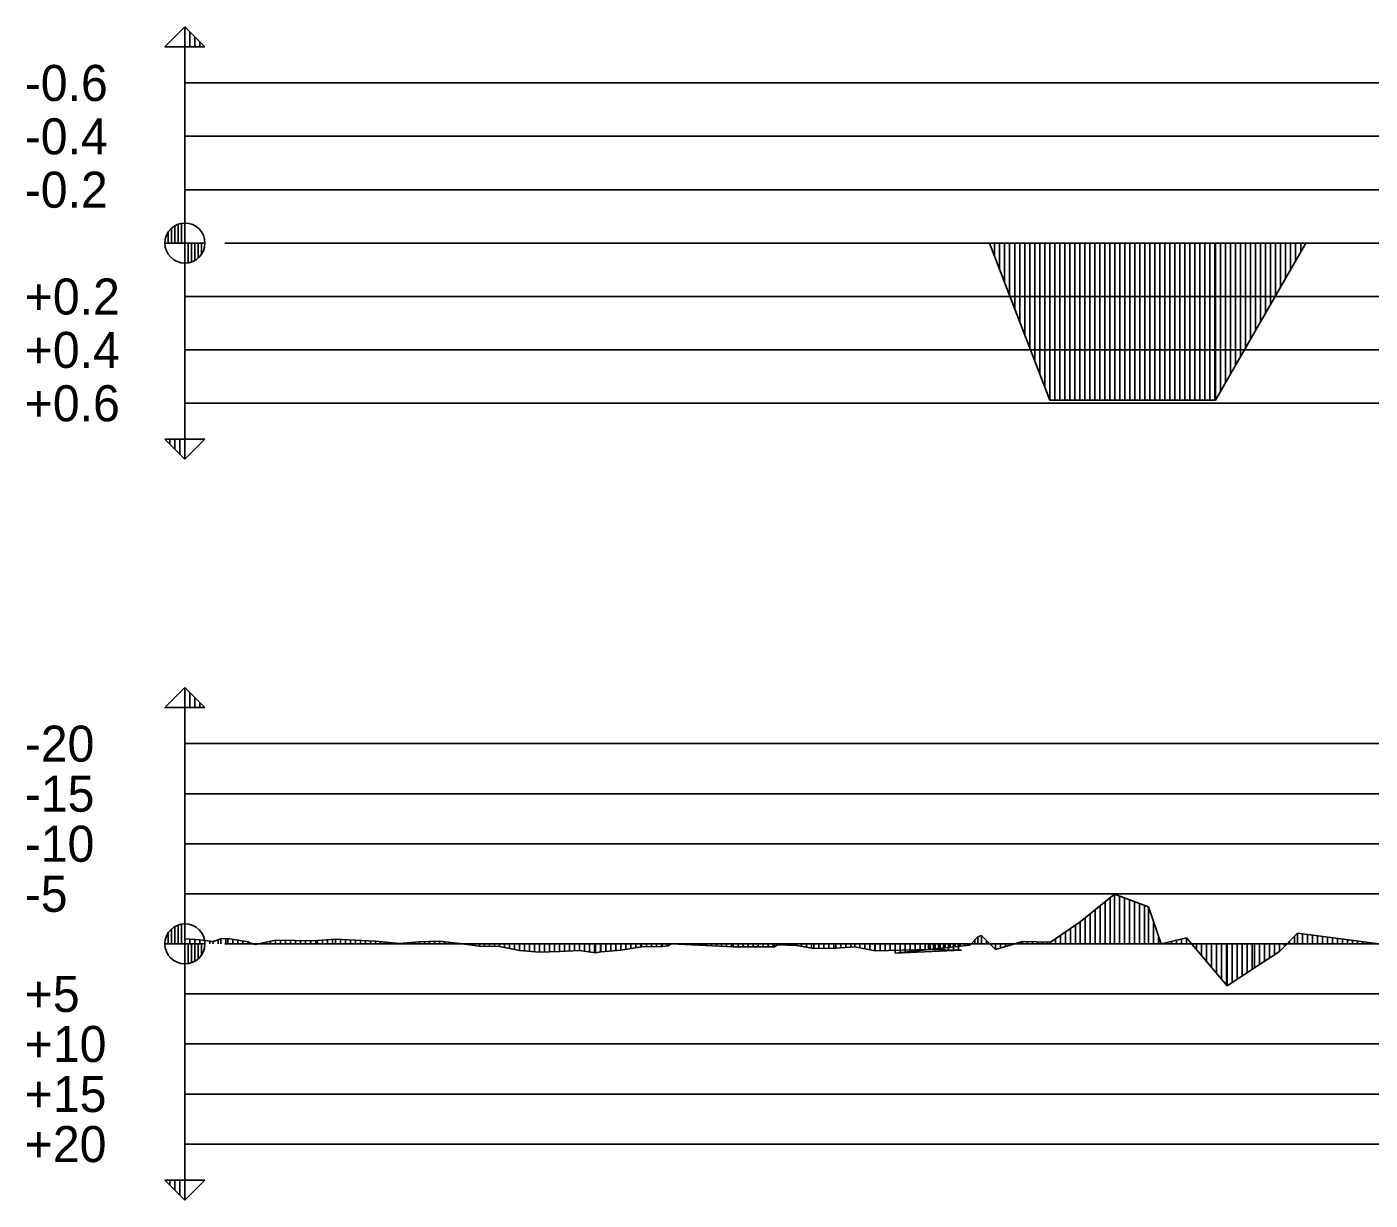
# Model space of a CAD drawing. Extents: x 2 to 10148, y 0 to 380.
# Drawn here: x 293.6 to 360.7, y 229.2 to 287.8 of the extents above; entities that cross this region are included whole.
import ezdxf

# ---------------------------------------------------------------- set-up
doc = ezdxf.new("R2010")
doc.units = 0
for name, color, linetype in [('POSUN_CARA', 7, 'Continuous'), ('POSUN_RASTR', 7, 'Continuous'), ('POSUN_TEXT', 7, 'Continuous'), ('ZRYCHL_CARA', 7, 'Continuous'), ('ZRYCHL_RASTR', 7, 'Continuous'), ('ZRYCHL_TEXT', 7, 'Continuous')]:
    doc.layers.add(name, color=color, linetype=linetype)

msp = doc.modelspace()

# ---------------------------------------------------------------- linework, layer by layer
at = {"layer": 'POSUN_CARA'}
for p, q in [((346.229, 243.092), (347.945, 244.48)), ((347.729, 242), (347.729, 244.305)), ((347.945, 244.48), (349.652, 243.857)), ((347.945, 242), (347.945, 244.48)), ((348.195, 242), (348.195, 244.389)), ((348.445, 242), (348.445, 244.298)), ((348.695, 242), (348.695, 244.206)), ((346.979, 242), (346.979, 243.699)), ((347.229, 242), (347.229, 243.901)), ((347.479, 242), (347.479, 244.103)), ((348.945, 242), (348.945, 244.115)), ((349.195, 242), (349.195, 244.023)), ((349.445, 242), (349.445, 243.932)), ((349.652, 243.857), (350.288, 241.999)), ((349.652, 242), (349.652, 243.857)), ((344.745, 242.092), (346.229, 243.092)), ((345.995, 242), (345.995, 242.934)), ((346.229, 242), (346.229, 243.092)), ((346.479, 242), (346.479, 243.294)), ((346.729, 242), (346.729, 243.496)), ((349.902, 242), (349.902, 243.127)), ((301.52, 242.259), (302.259, 242.2)), ((301.52, 242), (301.52, 242.259)), ((301.77, 242), (301.77, 242.239)), ((302.02, 242), (302.02, 242.219)), ((302.259, 242.2), (302.924, 242.112)), ((302.259, 242), (302.259, 242.2)), ((302.924, 242.112), (303.307, 242.252)), ((303.174, 242), (303.174, 242.203)), ((303.307, 242.252), (303.663, 242.268)), ((303.307, 242), (303.307, 242.252)), ((303.557, 242), (303.557, 242.263)), ((303.663, 242.268), (304.692, 242.094)), ((303.663, 242), (303.663, 242.268)), ((303.913, 242), (303.913, 242.225)), ((308.139, 242.168), (309.038, 242.233)), ((308.639, 242), (308.639, 242.204)), ((308.889, 242), (308.889, 242.222)), ((309.038, 242.233), (310.035, 242.19)), ((309.038, 242), (309.038, 242.233)), ((309.288, 242), (309.288, 242.222)), ((309.538, 242), (309.538, 242.212)), ((309.788, 242), (309.788, 242.201)), ((340.723, 241.936), (341.121, 242.343)), ((341.121, 242.343), (341.305, 242.419)), ((341.121, 242), (341.121, 242.343)), ((341.305, 242.419), (341.999, 241.716)), ((341.305, 242), (341.305, 242.419)), ((344.995, 242), (344.995, 242.26)), ((345.245, 242), (345.245, 242.429)), ((345.495, 242), (345.495, 242.597)), ((345.745, 242), (345.745, 242.766)), ((350.152, 242), (350.152, 242.397)), ((350.288, 241.999), (351.547, 242.296)), ((351.288, 242), (351.288, 242.235)), ((351.538, 242), (351.538, 242.294)), ((351.547, 242.296), (353.575, 239.904)), ((351.547, 242), (351.547, 242.296)), ((356.189, 241.611), (357.092, 242.526)), ((356.939, 242), (356.939, 242.371)), ((357.092, 242.526), (362.186, 241.868)), ((357.092, 242), (357.092, 242.526)), ((357.342, 242), (357.342, 242.494)), ((357.592, 242), (357.592, 242.461)), ((357.842, 242), (357.842, 242.429)), ((358.092, 242), (358.092, 242.397)), ((358.342, 242), (358.342, 242.365)), ((358.592, 242), (358.592, 242.332)), ((358.842, 242), (358.842, 242.3)), ((359.092, 242), (359.092, 242.268)), ((359.342, 242), (359.342, 242.236)), ((359.592, 242), (359.592, 242.203)), ((302.509, 242), (302.509, 242.167)), ((302.759, 242), (302.759, 242.134)), ((302.924, 242), (302.924, 242.112)), ((304.163, 242), (304.163, 242.183)), ((304.413, 242), (304.413, 242.141)), ((304.663, 242), (304.663, 242.099)), ((304.692, 242.094), (304.752, 242.056)), ((304.692, 242), (304.692, 242.094)), ((304.752, 242.056), (305.04, 241.963)), ((304.752, 242), (304.752, 242.056)), ((305.002, 242), (305.002, 241.975)), ((305.04, 241.963), (306.04, 242.181)), ((305.04, 242), (305.04, 241.963)), ((305.29, 242), (305.29, 242.018)), ((305.54, 242), (305.54, 242.072)), ((305.79, 242), (305.79, 242.126)), ((306.04, 242), (306.04, 242.181)), ((306.04, 242.181), (307.039, 242.169)), ((306.04, 242), (306.04, 242.181)), ((306.29, 242), (306.29, 242.178)), ((306.54, 242), (306.54, 242.175)), ((306.79, 242), (306.79, 242.172)), ((307.039, 242.169), (307.805, 242.159)), ((307.039, 242), (307.039, 242.169)), ((307.289, 242), (307.289, 242.166)), ((307.539, 242), (307.539, 242.163)), ((307.789, 242), (307.789, 242.16)), ((307.805, 242.159), (308.139, 242.168)), ((307.805, 242), (307.805, 242.159)), ((308.055, 242), (308.055, 242.166)), ((308.139, 242), (308.139, 242.168)), ((308.389, 242), (308.389, 242.186)), ((310.035, 242.19), (311.039, 242.135)), ((310.035, 242), (310.035, 242.19)), ((310.285, 242), (310.285, 242.177)), ((310.535, 242), (310.535, 242.163)), ((310.785, 242), (310.785, 242.149)), ((311.035, 242), (311.035, 242.136)), ((311.039, 242.135), (312.237, 242.018)), ((311.039, 242), (311.039, 242.135)), ((311.289, 242), (311.289, 242.111)), ((311.539, 242), (311.539, 242.087)), ((311.789, 242), (311.789, 242.062)), ((312.039, 242), (312.039, 242.038)), ((312.237, 242.018), (313.231, 242.096)), ((312.237, 242), (312.237, 242.018)), ((312.487, 242), (312.487, 242.038)), ((312.737, 242), (312.737, 242.057)), ((312.987, 242), (312.987, 242.077)), ((313.231, 242.096), (314.233, 242.129)), ((313.231, 242), (313.231, 242.096)), ((313.481, 242), (313.481, 242.104)), ((313.731, 242), (313.731, 242.112)), ((313.981, 242), (313.981, 242.121)), ((314.231, 242), (314.231, 242.129)), ((314.233, 242.129), (315.231, 242.017)), ((314.233, 242), (314.233, 242.129)), ((314.483, 242), (314.483, 242.101)), ((314.733, 242), (314.733, 242.073)), ((314.983, 242), (314.983, 242.045)), ((315.231, 242.017), (316.232, 241.892)), ((315.231, 242), (315.231, 242.017)), ((315.481, 242), (315.481, 241.986)), ((315.731, 242), (315.731, 241.955)), ((315.981, 242), (315.981, 241.923)), ((316.231, 242), (316.231, 241.892)), ((316.232, 242), (316.232, 241.892)), ((316.232, 241.892), (317.229, 241.873)), ((316.482, 242), (316.482, 241.887)), ((316.732, 242), (316.732, 241.883)), ((316.982, 242), (316.982, 241.878)), ((317.229, 242), (317.229, 241.873)), ((317.229, 241.873), (318.232, 241.668)), ((317.479, 242), (317.479, 241.822)), ((317.729, 242), (317.729, 241.771)), ((317.979, 242), (317.979, 241.719)), ((318.229, 242), (318.229, 241.668)), ((318.232, 242), (318.232, 241.668)), ((318.232, 241.668), (319.23, 241.581)), ((318.482, 242), (318.482, 241.646)), ((318.732, 242), (318.732, 241.624)), ((318.982, 242), (318.982, 241.602)), ((319.23, 242), (319.23, 241.581)), ((319.23, 241.581), (320.229, 241.615)), ((319.48, 242), (319.48, 241.589)), ((319.73, 242), (319.73, 241.598)), ((319.98, 242), (319.98, 241.606)), ((320.229, 242), (320.229, 241.615)), ((320.229, 241.615), (321.232, 241.674)), ((320.479, 242), (320.479, 241.629)), ((320.729, 242), (320.729, 241.644)), ((320.979, 242), (320.979, 241.659)), ((321.229, 242), (321.229, 241.674)), ((321.232, 242), (321.232, 241.674)), ((321.232, 241.674), (322.032, 241.548)), ((321.482, 242), (321.482, 241.635)), ((321.732, 242), (321.732, 241.595)), ((321.982, 242), (321.982, 241.556)), ((322.032, 242), (322.032, 241.548)), ((322.032, 241.548), (322.292, 241.596)), ((322.282, 242), (322.282, 241.594)), ((322.292, 242), (322.292, 241.596)), ((322.292, 241.596), (323.298, 241.688)), ((322.542, 242), (322.542, 241.619)), ((322.792, 242), (322.792, 241.642)), ((323.042, 242), (323.042, 241.664)), ((323.292, 242), (323.292, 241.687)), ((323.298, 242), (323.298, 241.688)), ((323.298, 241.688), (324.317, 241.846)), ((323.548, 242), (323.548, 241.727)), ((323.798, 242), (323.798, 241.765)), ((324.048, 242), (324.048, 241.804)), ((324.298, 242), (324.298, 241.843)), ((324.317, 242), (324.317, 241.846)), ((324.317, 241.846), (325.35, 241.875)), ((324.567, 242), (324.567, 241.853)), ((324.817, 242), (324.817, 241.86)), ((325.067, 242), (325.067, 241.867)), ((325.317, 242), (325.317, 241.874)), ((325.35, 242), (325.35, 241.875)), ((325.35, 241.875), (325.646, 241.909)), ((325.6, 242), (325.6, 241.903)), ((325.646, 242), (325.646, 241.909)), ((325.646, 241.909), (325.823, 241.996)), ((325.823, 242), (325.823, 241.996)), ((325.823, 241.996), (326.821, 241.946)), ((326.073, 242), (326.073, 241.984)), ((326.323, 242), (326.323, 241.971)), ((326.573, 242), (326.573, 241.958)), ((326.821, 242), (326.821, 241.946)), ((326.821, 241.946), (328.896, 241.85)), ((327.071, 242), (327.071, 241.934)), ((327.321, 242), (327.321, 241.923)), ((327.571, 242), (327.571, 241.911)), ((327.821, 242), (327.821, 241.9)), ((328.071, 242), (328.071, 241.888)), ((328.321, 242), (328.321, 241.877)), ((328.571, 242), (328.571, 241.865)), ((328.821, 242), (328.821, 241.854)), ((328.896, 242), (328.896, 241.85)), ((328.896, 241.85), (330.975, 241.852)), ((329.146, 242), (329.146, 241.851)), ((329.396, 242), (329.396, 241.851)), ((329.646, 242), (329.646, 241.851)), ((329.896, 242), (329.896, 241.851)), ((330.146, 242), (330.146, 241.851)), ((330.396, 242), (330.396, 241.852)), ((330.646, 242), (330.646, 241.852)), ((330.896, 242), (330.896, 241.852)), ((330.975, 242), (330.975, 241.852)), ((330.975, 241.852), (331.118, 241.952)), ((331.118, 242), (331.118, 241.952)), ((331.118, 241.952), (332.069, 241.91)), ((331.368, 242), (331.368, 241.941)), ((331.618, 242), (331.618, 241.93)), ((331.868, 242), (331.868, 241.919)), ((332.069, 242), (332.069, 241.91)), ((332.069, 241.91), (332.932, 241.762)), ((332.319, 242), (332.319, 241.867)), ((332.569, 242), (332.569, 241.824)), ((332.819, 242), (332.819, 241.782)), ((332.932, 242), (332.932, 241.762)), ((332.932, 241.762), (334.03, 241.784)), ((333.182, 242), (333.182, 241.767)), ((333.432, 242), (333.432, 241.772)), ((333.682, 242), (333.682, 241.777)), ((333.932, 242), (333.932, 241.782)), ((334.03, 242), (334.03, 241.784)), ((334.03, 241.784), (334.976, 241.845)), ((334.28, 242), (334.28, 241.8)), ((334.53, 242), (334.53, 241.816)), ((334.78, 242), (334.78, 241.832)), ((334.976, 242), (334.976, 241.845)), ((334.976, 241.845), (335.99, 241.648)), ((335.226, 242), (335.226, 241.796)), ((335.476, 242), (335.476, 241.748)), ((335.726, 242), (335.726, 241.699)), ((335.976, 242), (335.976, 241.651)), ((335.99, 242), (335.99, 241.648)), ((335.99, 241.648), (338.658, 241.713)), ((336.24, 242), (336.24, 241.654)), ((336.49, 242), (336.49, 241.66)), ((336.74, 242), (336.74, 241.666)), ((336.987, 242), (336.987, 241.543)), ((336.987, 241.543), (340.723, 241.936)), ((340.306, 241.689), (336.987, 241.543)), ((336.99, 242), (336.99, 241.672)), ((337.237, 242), (337.237, 241.569)), ((337.24, 242), (337.24, 241.679)), ((337.487, 242), (337.487, 241.595)), ((337.49, 242), (337.49, 241.685)), ((337.737, 242), (337.737, 241.622)), ((337.74, 242), (337.74, 241.691)), ((337.987, 242), (337.987, 241.648)), ((337.99, 242), (337.99, 241.697)), ((338.237, 242), (338.237, 241.674)), ((338.24, 242), (338.24, 241.703)), ((338.487, 242), (338.487, 241.701)), ((338.49, 242), (338.49, 241.709)), ((338.658, 242), (338.658, 241.713)), ((338.658, 241.713), (340.306, 241.689)), ((338.737, 242), (338.737, 241.727)), ((338.908, 242), (338.908, 241.71)), ((338.987, 242), (338.987, 241.753)), ((339.158, 242), (339.158, 241.706)), ((339.237, 242), (339.237, 241.78)), ((339.408, 242), (339.408, 241.702)), ((339.487, 242), (339.487, 241.806)), ((339.658, 242), (339.658, 241.699)), ((339.737, 242), (339.737, 241.832)), ((339.908, 242), (339.908, 241.695)), ((339.987, 242), (339.987, 241.859)), ((340.158, 242), (340.158, 241.692)), ((340.237, 242), (340.237, 241.885)), ((340.487, 242), (340.487, 241.911)), ((340.723, 242), (340.723, 241.936)), ((340.973, 242), (340.973, 242.191)), ((341.555, 242), (341.555, 242.165)), ((341.805, 242), (341.805, 241.912)), ((341.999, 241.716), (343.353, 242.126)), ((341.999, 242), (341.999, 241.716)), ((342.249, 242), (342.249, 241.792)), ((342.499, 242), (342.499, 241.868)), ((342.749, 242), (342.749, 241.944)), ((342.999, 242), (342.999, 242.019)), ((343.249, 242), (343.249, 242.095)), ((343.353, 242.126), (344.745, 242.092)), ((343.353, 242), (343.353, 242.126)), ((343.603, 242), (343.603, 242.12)), ((343.853, 242), (343.853, 242.114)), ((344.103, 242), (344.103, 242.108)), ((344.353, 242), (344.353, 242.102)), ((344.603, 242), (344.603, 242.095)), ((344.745, 242), (344.745, 242.092)), ((350.288, 242), (350.288, 241.999)), ((350.538, 242), (350.538, 242.058)), ((350.788, 242), (350.788, 242.117)), ((351.038, 242), (351.038, 242.176)), ((351.797, 242), (351.797, 242.001)), ((352.047, 242), (352.047, 241.706)), ((352.297, 242), (352.297, 241.411)), ((352.547, 242), (352.547, 241.117)), ((352.797, 242), (352.797, 240.822)), ((353.047, 242), (353.047, 240.527)), ((353.297, 242), (353.297, 240.232)), ((353.547, 242), (353.547, 239.938)), ((353.575, 242), (353.575, 239.904)), ((353.825, 242), (353.825, 240.067)), ((354.075, 242), (354.075, 240.229)), ((354.325, 242), (354.325, 240.391)), ((354.575, 242), (354.575, 240.554)), ((354.825, 242), (354.825, 240.716)), ((354.948, 242), (354.948, 240.796)), ((354.948, 240.796), (356.189, 241.611)), ((355.198, 242), (355.198, 240.96)), ((355.448, 242), (355.448, 241.124)), ((355.698, 242), (355.698, 241.289)), ((355.948, 242), (355.948, 241.453)), ((356.189, 242), (356.189, 241.611)), ((356.439, 242), (356.439, 241.865)), ((356.689, 242), (356.689, 242.118)), ((359.842, 242), (359.842, 242.171)), ((360.092, 242), (360.092, 242.139)), ((360.342, 242), (360.342, 242.106)), ((360.592, 242), (360.592, 242.074)), ((353.575, 239.904), (354.948, 240.796))]:
    msp.add_line(p, q, dxfattribs=at)
at = {"layer": 'POSUN_RASTR'}
for p, q in [((300.52, 253.8), (301.52, 254.8)), ((301.52, 229.2), (301.52, 254.8)), ((301.52, 254.8), (301.52, 253.8)), ((301.52, 254.8), (302.52, 253.8)), ((301.77, 253.8), (301.77, 254.55)), ((302.02, 253.8), (302.02, 254.3)), ((302.52, 253.8), (300.52, 253.8)), ((302.27, 253.8), (302.27, 254.05)), ((301.52, 252), (519.52, 252)), ((301.52, 249.5), (519.52, 249.5)), ((301.52, 247), (519.52, 247)), ((301.52, 244.5), (519.52, 244.5)), ((301.02, 242), (301.02, 242.866)), ((301.187, 242), (301.187, 242.943)), ((301.353, 242), (301.353, 242.986)), ((301.52, 242), (301.52, 243)), ((301.52, 241), (301.52, 243)), ((300.687, 242), (300.687, 242.553)), ((300.853, 242), (300.853, 242.745)), ((300.52, 242), (302.52, 242)), ((301.52, 242), (301.52, 241)), ((301.687, 242), (301.687, 241.014)), ((301.853, 242), (301.853, 241.057)), ((302.02, 242), (302.02, 241.134)), ((302.187, 242), (302.187, 241.255)), ((302.353, 242), (302.353, 241.447)), ((303.52, 242), (632.736, 242)), ((301.52, 239.5), (519.52, 239.5)), ((301.52, 237), (519.52, 237)), ((301.52, 234.5), (519.52, 234.5)), ((301.52, 232), (519.52, 232)), ((301.52, 229.2), (300.52, 230.2)), ((300.52, 230.2), (302.52, 230.2)), ((300.77, 230.2), (300.77, 229.95)), ((301.02, 230.2), (301.02, 229.7)), ((301.27, 230.2), (301.27, 229.45)), ((301.52, 229.2), (301.52, 230.2)), ((302.52, 230.2), (301.52, 229.2))]:
    msp.add_line(p, q, dxfattribs=at)
msp.add_circle((301.52, 242), 1, dxfattribs=at)
at = {"layer": 'ZRYCHL_CARA'}
for p, q in [((303.52, 277), (632.736, 277)), ((341.713, 277), (344.713, 269.148)), ((341.963, 277), (341.963, 276.346)), ((342.213, 277), (342.213, 275.691)), ((342.463, 277), (342.463, 275.037)), ((342.713, 277), (342.713, 274.383)), ((342.963, 277), (342.963, 273.728)), ((343.213, 277), (343.213, 273.074)), ((343.463, 277), (343.463, 272.419)), ((343.713, 277), (343.713, 271.765)), ((343.963, 277), (343.963, 271.111)), ((344.213, 277), (344.213, 270.456)), ((344.463, 277), (344.463, 269.802)), ((344.713, 277), (344.713, 269.148)), ((344.963, 277), (344.963, 269.148)), ((345.213, 277), (345.213, 269.148)), ((345.463, 277), (345.463, 269.148)), ((345.713, 277), (345.713, 269.148)), ((345.963, 277), (345.963, 269.148)), ((346.213, 277), (346.213, 269.148)), ((346.463, 277), (346.463, 269.148)), ((346.713, 277), (346.713, 269.148)), ((346.963, 277), (346.963, 269.148)), ((347.213, 277), (347.213, 269.148)), ((347.463, 277), (347.463, 269.148)), ((347.713, 277), (347.713, 269.148)), ((347.963, 277), (347.963, 269.148)), ((348.213, 277), (348.213, 269.148)), ((348.463, 277), (348.463, 269.148)), ((348.713, 277), (348.713, 269.148)), ((348.963, 277), (348.963, 269.148)), ((349.213, 277), (349.213, 269.148)), ((349.463, 277), (349.463, 269.148)), ((349.713, 277), (349.713, 269.148)), ((349.963, 277), (349.963, 269.148)), ((350.213, 277), (350.213, 269.148)), ((350.463, 277), (350.463, 269.148)), ((350.713, 277), (350.713, 269.148)), ((350.963, 277), (350.963, 269.148)), ((351.213, 277), (351.213, 269.148)), ((351.463, 277), (351.463, 269.148)), ((351.713, 277), (351.713, 269.148)), ((351.963, 277), (351.963, 269.148)), ((352.213, 277), (352.213, 269.148)), ((352.463, 277), (352.463, 269.148)), ((352.713, 277), (352.713, 269.148)), ((352.963, 277), (352.963, 269.148)), ((352.997, 277), (352.997, 269.148)), ((352.997, 269.148), (357.497, 277)), ((353.247, 277), (353.247, 269.584)), ((353.497, 277), (353.497, 270.02)), ((353.747, 277), (353.747, 270.456)), ((353.997, 277), (353.997, 270.893)), ((354.247, 277), (354.247, 271.329)), ((354.497, 277), (354.497, 271.765)), ((354.747, 277), (354.747, 272.201)), ((354.997, 277), (354.997, 272.638)), ((355.247, 277), (355.247, 273.074)), ((355.497, 277), (355.497, 273.51)), ((355.747, 277), (355.747, 273.946)), ((355.997, 277), (355.997, 274.383)), ((356.247, 277), (356.247, 274.819)), ((356.497, 277), (356.497, 275.255)), ((356.747, 277), (356.747, 275.691)), ((356.997, 277), (356.997, 276.128)), ((357.247, 277), (357.247, 276.564)), ((344.713, 269.148), (352.997, 269.148))]:
    msp.add_line(p, q, dxfattribs=at)
at = {"layer": 'ZRYCHL_RASTR'}
for p, q in [((300.52, 286.8), (301.52, 287.8)), ((301.52, 266.2), (301.52, 287.8)), ((301.52, 287.8), (301.52, 286.8)), ((301.52, 287.8), (302.52, 286.8)), ((301.77, 286.8), (301.77, 287.55)), ((302.02, 286.8), (302.02, 287.3)), ((302.52, 286.8), (300.52, 286.8)), ((302.27, 286.8), (302.27, 287.05)), ((301.52, 285), (531.687, 285)), ((301.52, 282.333), (531.637, 282.333)), ((301.52, 279.667), (531.637, 279.667)), ((301.02, 277), (301.02, 277.866)), ((301.187, 277), (301.187, 277.943)), ((301.353, 277), (301.353, 277.986)), ((301.52, 277), (301.52, 278)), ((301.52, 276), (301.52, 278)), ((300.687, 277), (300.687, 277.553)), ((300.853, 277), (300.853, 277.745)), ((300.52, 277), (302.52, 277)), ((301.52, 277), (301.52, 276)), ((301.687, 277), (301.687, 276.014)), ((301.853, 277), (301.853, 276.057)), ((302.02, 277), (302.02, 276.134)), ((302.187, 277), (302.187, 276.255)), ((302.353, 277), (302.353, 276.447)), ((301.52, 274.333), (531.555, 274.333)), ((301.52, 271.667), (531.555, 271.667)), ((301.52, 269), (531.731, 269)), ((301.52, 266.2), (300.52, 267.2)), ((300.52, 267.2), (302.52, 267.2)), ((300.77, 267.2), (300.77, 266.95)), ((301.02, 267.2), (301.02, 266.7)), ((301.27, 267.2), (301.27, 266.45)), ((301.52, 266.2), (301.52, 267.2)), ((302.52, 267.2), (301.52, 266.2))]:
    msp.add_line(p, q, dxfattribs=at)
msp.add_circle((301.52, 277), 1, dxfattribs=at)

# ---------------------------------------------------------------- texts
at = {"layer": 'POSUN_TEXT'}
for s, p in [('-20', (293.52, 251.1)), ('-15', (293.52, 248.6)), ('-10', (293.52, 246.1)), ('-5', (293.52, 243.6)), ('+5', (293.52, 238.6)), ('+10', (293.52, 236.1)), ('+15', (293.52, 233.6)), ('+20', (293.52, 231.1))]:
    msp.add_text(s, height=1.8, dxfattribs=at).set_placement(p)
at = {"layer": 'ZRYCHL_TEXT'}
for s, p in [('-0.6', (293.52, 284.1)), ('-0.4', (293.52, 281.433)), ('-0.2', (293.52, 278.767)), ('+0.2', (293.52, 273.433)), ('+0.4', (293.52, 270.767)), ('+0.6', (293.52, 268.1))]:
    msp.add_text(s, height=1.8, dxfattribs=at).set_placement(p)

doc.saveas('drawing.dxf')
